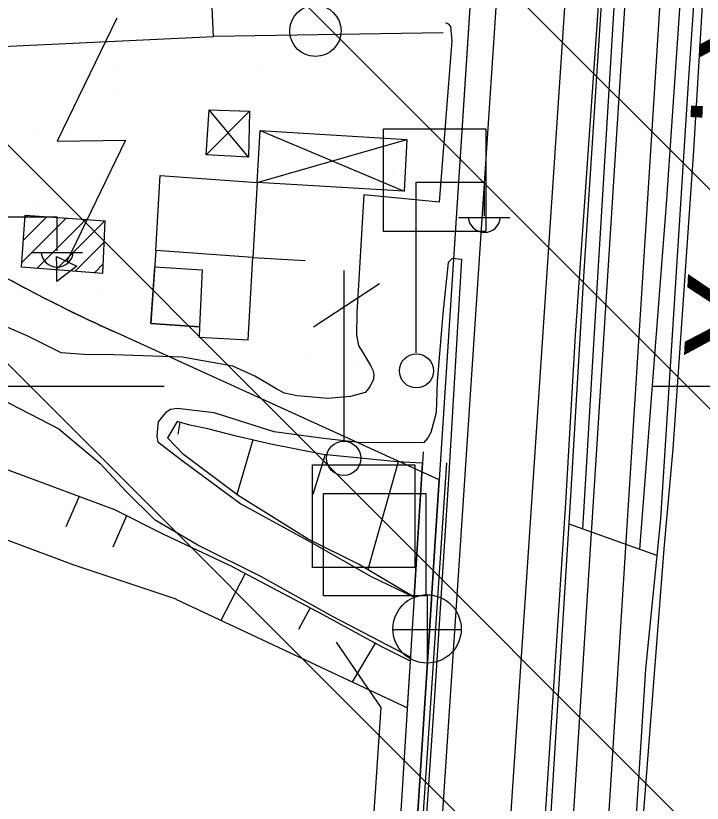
# Model space of a CAD drawing. Extents: x 417995 to 421451, y 4454518 to 4458015.
# Drawn here: x 420267.2 to 420337.6, y 4456864.2 to 4456944.9 of the extents above; entities that cross this region are included whole.
import ezdxf

# ---------------------------------------------------------------- set-up
doc = ezdxf.new("R2010")
doc.units = 0
for name, color, linetype in [('ADAKENARI', 7, 'Continuous'), ('B_Sundurma', 7, 'Continuous'), ('B_Teras', 7, 'Continuous'), ('B_Ticari', 7, 'Continuous'), ('B_Trafo', 7, 'Continuous'), ('Hid_Dere_Sulu_Yat_Gen', 7, 'Continuous'), ('KALDIRIM_FAT', 7, 'Continuous'), ('PL_AYA_PARK_DINLENME', 7, 'Continuous'), ('PL_TA_K_DERE', 7, 'Continuous'), ('RAYLI_TOPLU_TAŞIMA_HATTI', 7, 'Continuous'), ('S_Bayrak_Diregi', 7, 'Continuous'), ('S_Elektrik_Diregi', 7, 'Continuous'), ('S_Rogar_Kapagi', 7, 'Continuous'), ('S_Serare', 7, 'Continuous'), ('S_Su_Sifonu', 7, 'Continuous'), ('S_Telefon_Diregi', 7, 'Continuous'), ('Sev_Sevalti', 7, 'Continuous'), ('Sev_Sevustu', 7, 'Continuous'), ('Sev_Tarama', 7, 'Continuous'), ('Sinir_Duvar_tek_tarafa_ait', 7, 'Continuous'), ('Sinir_Ist_Duvari', 7, 'Continuous'), ('Sinir_Parmaklik_bir_taraf', 7, 'Continuous'), ('SN_TR_SIVILASMA', 7, 'Continuous'), ('SN_TR_TASKIN', 7, 'Continuous'), ('TRFAT_PARKALANI', 7, 'Continuous'), ('Y_Cadde_Yol', 7, 'Continuous'), ('Yol_Insaat', 7, 'Continuous'), ('Yol_Kop_Viyaduk', 7, 'Continuous'), ('Yol_Sose', 7, 'Continuous')]:
    doc.layers.add(name, color=color, linetype=linetype)

msp = doc.modelspace()

# ---------------------------------------------------------------- linework, layer by layer
at = {"layer": 'ADAKENARI'}
for p, q in [((420314.728, 4456960.489), (420310.624, 4456897.306)), ((420310.624, 4456897.306), (420277.26, 4456912.496)), ((420310.624, 4456897.306), (420310.147, 4456889.965)), ((420310.147, 4456889.965), (420309.479, 4456879.688)), ((420300.043, 4456880.694), (420304.619, 4456874.005)), ((420309.479, 4456879.688), (420306.326, 4456831.14)), ((420304.619, 4456874.005), (420302.587, 4456842.717))]:
    msp.add_line(p, q, dxfattribs=at)
for start, end in [(240.7561, 244.1442), (244.1442, 245.52149)]:
    msp.add_arc((420347.435, 4457066.634), 169.361, start, end, dxfattribs=at)
at = {"layer": 'B_Sundurma'}
for p, q in [((420286.735, 4456930.611), (420291.161, 4456935.069)), ((420291.087, 4456930.369), (420287.054, 4456935.224)), ((420292.265, 4456933.108), (420307.038, 4456926.884)), ((420291.962, 4456927.773), (420307.295, 4456932.192))]:
    msp.add_line(p, q, dxfattribs=at)
for points in [[(420291.087, 4456930.369), (420286.735, 4456930.611), (420287.054, 4456935.224), (420291.161, 4456935.069)], [(420291.962, 4456927.773), (420292.265, 4456933.108), (420307.295, 4456932.192), (420307.038, 4456926.884)]]:
    msp.add_lwpolyline(points, close=True, dxfattribs=at)
at = {"layer": 'B_Teras'}
msp.add_lwpolyline([(420281.464, 4456919.129), (420286.326, 4456918.813), (420286.037, 4456912.978), (420281.075, 4456913.344)], close=True, dxfattribs=at)
at = {"layer": 'B_Ticari'}
for points in [[(420248.846, 4456950.541), (420247.806, 4456940.214), (420248.064, 4456926.771), (420255.24, 4456926.611), (420255.2, 4456920.544), (420262.106, 4456918.156), (420264.133, 4456941.397), (420266.584, 4456941.724), (420287.493, 4456942.721), (420286.973, 4456953.961)], [(420281.563, 4456920.802), (420282.021, 4456928.492), (420291.962, 4456927.773), (420291.517, 4456920.083)], [(420281.563, 4456920.802), (420281.075, 4456913.344), (420286.037, 4456912.978), (420286.018, 4456911.92), (420291.03, 4456911.639), (420291.517, 4456920.083)]]:
    msp.add_lwpolyline(points, close=True, dxfattribs=at)
at = {"layer": 'B_Trafo'}
for p, q in [((420268.013, 4456921.869), (420270.425, 4456924.281)), ((420268.175, 4456924.152), (420268.445, 4456924.422)), ((420267.852, 4456919.587), (420272.405, 4456924.139)), ((420269.364, 4456918.977), (420274.384, 4456923.997)), ((420271.334, 4456918.826), (420276.364, 4456923.856)), ((420273.304, 4456918.675), (420276.256, 4456921.626)), ((420275.274, 4456918.524), (420276.147, 4456919.396))]:
    msp.add_line(p, q, dxfattribs=at)
msp.add_lwpolyline([(420276.364, 4456923.856), (420276.101, 4456918.46), (420267.818, 4456919.096), (420268.195, 4456924.44)], close=True, dxfattribs=at)
at = {"layer": 'Hid_Dere_Sulu_Yat_Gen'}
for points in [[(420283.659, 4456885.073), (420273.107, 4456888.619), (420260.278, 4456893.372)], [(420283.631, 4456885.073), (420307.361, 4456873.954)]]:
    msp.add_lwpolyline(points, dxfattribs=at)
at = {"layer": 'KALDIRIM_FAT'}
for p, q in [((420343.185, 4457347.725), (420272.58, 4456286.936)), ((420350.169, 4457347.256), (420279.439, 4456284.591))]:
    msp.add_line(p, q, dxfattribs=at)
at = {"layer": 'PL_AYA_PARK_DINLENME'}
msp.add_lwpolyline([(420314.728, 4456960.489), (420310.624, 4456897.306), (420277.26, 4456912.496), (420276.798, 4456912.707), (420276.335, 4456912.92), (420275.874, 4456913.134), (420275.413, 4456913.35), (420274.953, 4456913.567), (420274.493, 4456913.786), (420274.034, 4456914.006), (420273.576, 4456914.227), (420272.451, 4456914.777), (420271.331, 4456915.335), (420270.215, 4456915.902), (420269.103, 4456916.477), (420267.995, 4456917.06), (420266.891, 4456917.651)], dxfattribs=at)
at = {"layer": 'PL_TA_K_DERE'}
msp.add_lwpolyline([(420251.571, 4456856.068), (420287.812, 4456839.569), (420306.326, 4456831.14), (420309.479, 4456879.688), (420310.147, 4456889.965), (420310.624, 4456897.306), (420277.26, 4456912.496), (420276.798, 4456912.707), (420276.335, 4456912.92), (420275.874, 4456913.134), (420275.413, 4456913.35), (420274.953, 4456913.567), (420274.493, 4456913.786), (420274.034, 4456914.006), (420273.576, 4456914.227), (420272.451, 4456914.777), (420271.331, 4456915.335), (420270.215, 4456915.902), (420269.103, 4456916.477), (420267.995, 4456917.06), (420266.891, 4456917.651)], dxfattribs=at)
at = {"layer": 'RAYLI_TOPLU_TAŞIMA_HATTI'}
for p, q in [((420320.891, 4456807.754), (420342.496, 4457148.84)), ((420324.483, 4456807.526), (420346.094, 4457148.703))]:
    msp.add_line(p, q, dxfattribs=at)
at = {"layer": 'S_Bayrak_Diregi'}
msp.add_circle((420297.928, 4456943.304), 2.625, dxfattribs=at)
at = {"layer": 'S_Elektrik_Diregi'}
for p, q in [((420308.248, 4456910.311), (420308.248, 4456927.811)), ((420308.248, 4456927.811), (420315.248, 4456927.811)), ((420315.248, 4456924.311), (420315.248, 4456927.811)), ((420264.465, 4456924.257), (420271.465, 4456924.257)), ((420271.465, 4456920.757), (420271.465, 4456924.257)), ((420312.588, 4456924.171), (420317.838, 4456924.171)), ((420268.805, 4456920.617), (420274.055, 4456920.617))]:
    msp.add_line(p, q, dxfattribs=at)
msp.add_circle((420308.284, 4456908.475), 1.75, dxfattribs=at)
for centre in [(420315.249, 4456924.324), (420271.465, 4456920.77)]:
    msp.add_arc(centre, 1.658, 184.83843, 355.14641, dxfattribs=at)
at = {"layer": 'S_Rogar_Kapagi'}
for p, q in [((420309.423, 4456878.506), (420309.423, 4456885.506)), ((420305.853, 4456881.971), (420312.853, 4456881.971))]:
    msp.add_line(p, q, dxfattribs=at)
msp.add_circle((420309.37, 4456882.034), 3.5, dxfattribs=at)
at = {"layer": 'S_Serare'}
msp.add_lwpolyline([(420277.569, 4456944.622), (420271.463, 4456932.013), (420278.463, 4456932.102), (420272.426, 4456919.6)], dxfattribs=at)
msp.add_lwpolyline([(420271.404, 4456920.182), (420273.481, 4456919.193), (420271.436, 4456917.627), (420271.417, 4456919.167)], close=True, dxfattribs=at)
at = {"layer": 'S_Su_Sifonu'}
for p, q in [((420304.907, 4456933.269), (420315.407, 4456933.269)), ((420304.907, 4456922.769), (420304.907, 4456933.269)), ((420315.407, 4456933.269), (420315.407, 4456922.769)), ((420315.407, 4456922.769), (420304.907, 4456922.769)), ((420297.623, 4456898.841), (420308.123, 4456898.841)), ((420297.623, 4456888.341), (420297.623, 4456898.841)), ((420308.123, 4456898.841), (420308.123, 4456888.341)), ((420298.756, 4456895.925), (420309.256, 4456895.925)), ((420298.756, 4456885.425), (420298.756, 4456895.925)), ((420309.256, 4456895.925), (420309.256, 4456885.425)), ((420308.123, 4456888.341), (420297.623, 4456888.341)), ((420309.256, 4456885.425), (420298.756, 4456885.425))]:
    msp.add_line(p, q, dxfattribs=at)
at = {"layer": 'S_Telefon_Diregi'}
for p, q in [((420300.862, 4456901.268), (420300.862, 4456918.768)), ((420297.747, 4456912.993), (420304.502, 4456917.438))]:
    msp.add_line(p, q, dxfattribs=at)
msp.add_circle((420300.827, 4456899.518), 1.754, dxfattribs=at)
at = {"layer": 'Sev_Sevalti'}
for points in [[(420308.064, 4456885.278), (420302.336, 4456888.676), (420297.2, 4456891.238), (420290.011, 4456895.718), (420284.403, 4456899.907), (420282.768, 4456901.614)], [(420283.659, 4456885.073), (420273.107, 4456888.619), (420260.278, 4456893.372)], [(420283.631, 4456885.073), (420307.361, 4456873.954)], [(420307.361, 4456873.954), (420307.658, 4456878.735)]]:
    msp.add_lwpolyline(points, dxfattribs=at)
at = {"layer": 'Sev_Sevustu'}
for points in [[(420307.658, 4456878.735), (420304.681, 4456880.244), (420298.726, 4456883.485), (420289.37, 4456888.431), (420282.321, 4456891.738), (420277.369, 4456894.228), (420260.354, 4456900.561), (420246.669, 4456905.655), (420228.03, 4456915.911), (420210.275, 4456931.801), (420200.633, 4456943.631), (420192.139, 4456957.751), (420187.542, 4456967.691), (420183.757, 4456979.348), (420181.034, 4456990.318)], [(420308.064, 4456885.278), (420308.919, 4456899.035), (420306.297, 4456899.145), (420298.736, 4456899.91), (420293.364, 4456900.98), (420289.684, 4456901.813), (420286.905, 4456902.526), (420285.051, 4456902.929), (420283.744, 4456903.299), (420282.768, 4456901.614)]]:
    msp.add_lwpolyline(points, dxfattribs=at)
at = {"layer": 'Sev_Tarama'}
for p, q in [((420284.05, 4456903.212), (420283.829, 4456901.975)), ((420291.53, 4456901.395), (420289.868, 4456895.824)), ((420298.921, 4456899.892), (420297.655, 4456895.818)), ((420306.422, 4456899.14), (420303.29, 4456888.11)), ((420273.706, 4456895.592), (420272.365, 4456892.491)), ((420278.57, 4456893.624), (420277.184, 4456890.423)), ((420290.747, 4456887.703), (420288.251, 4456882.909)), ((420297.395, 4456884.188), (420296.204, 4456881.964)), ((420304.038, 4456880.594), (420301.707, 4456876.604))]:
    msp.add_line(p, q, dxfattribs=at)
at = {"layer": 'Sinir_Duvar_tek_tarafa_ait'}
for points in [[(420353.246, 4457192.536), (420351.598, 4457168.097), (420349.764, 4457140.693), (420347.694, 4457109.303), (420345.938, 4457081.653), (420343.821, 4457050.919), (420341.384, 4457016.037), (420338.855, 4456977.715), (420336.179, 4456938.493), (420333.299, 4456893.318)], [(420324.067, 4456895.09), (420325.444, 4456918.156), (420327.981, 4456957.107), (420330.248, 4456989.04), (420332.524, 4457021.793), (420334.11, 4457044.065), (420336.817, 4457088.449), (420338.997, 4457122.378), (420341.825, 4457162.964), (420343.582, 4457190.779)], [(420291.517, 4456920.083), (420296.863, 4456919.781)], [(420308.104, 4456693.258), (420309.484, 4456711.663), (420312.088, 4456737.05), (420314.448, 4456760.063), (420316.214, 4456778.791), (420317.649, 4456797.277), (420319.407, 4456822.674), (420321.872, 4456859.959), (420324.067, 4456895.09)], [(420333.299, 4456893.318), (420331.774, 4456877.917), (420329.429, 4456841.623), (420327.431, 4456811.856), (420326.822, 4456794.017), (420325.409, 4456765.31), (420323.764, 4456715.864), (420323.708, 4456691.214)], [(420332.926, 4456889.55), (420323.922, 4456892.757)]]:
    msp.add_lwpolyline(points, dxfattribs=at)
at = {"layer": 'Sinir_Ist_Duvari'}
for points in [[(420311.036, 4456943.11), (420287.493, 4456942.721)], [(420277.369, 4456894.228), (420260.354, 4456900.561)], [(420307.658, 4456878.735), (420304.681, 4456880.244), (420298.726, 4456883.485), (420289.37, 4456888.431), (420282.321, 4456891.738), (420277.369, 4456894.228)]]:
    msp.add_lwpolyline(points, dxfattribs=at)
at = {"layer": 'Sinir_Parmaklik_bir_taraf'}
msp.add_lwpolyline([(420311.354, 4456899.041), (420309.317, 4456868.291), (420306.542, 4456827.683), (420305.217, 4456806.818)], dxfattribs=at)
at = {"layer": 'SN_TR_SIVILASMA'}
for p, q in [((421276.725, 4455988.655), (419957.486, 4457307.895)), ((421276.493, 4455966.436), (419971.974, 4457270.956)), ((421276.03, 4455921.999), (420004.046, 4457193.982)), ((421275.798, 4455899.78), (420015.354, 4457160.224))]:
    msp.add_line(p, q, dxfattribs=at)
at = {"layer": 'SN_TR_TASKIN'}
for p, q in [((420182.431, 4456906.904), (420282.431, 4456906.904)), ((420332.431, 4456906.904), (420432.431, 4456906.904))]:
    msp.add_line(p, q, dxfattribs=at)
at = {"layer": 'TRFAT_PARKALANI'}
for p, q in [((420306.886, 4456942.479), (420306.886, 4456942.479)), ((420292.114, 4456939.874), (420292.114, 4456939.874)), ((420277.121, 4456939.112), (420277.121, 4456939.112)), ((420277.342, 4456937.269), (420277.342, 4456937.269)), ((420305.338, 4456937.106), (420305.338, 4456937.106)), ((420269.5, 4456933.143), (420269.5, 4456933.143)), ((420291.025, 4456931.583), (420291.025, 4456931.583)), ((420298.775, 4456930.894), (420298.775, 4456930.894)), ((420284.003, 4456928.289), (420284.003, 4456928.289)), ((420305.797, 4456928.979), (420305.797, 4456928.979)), ((420293.847, 4456927.464), (420293.847, 4456927.464)), ((420269.231, 4456925.685), (420269.231, 4456925.685)), ((420305.435, 4456921.914), (420305.435, 4456921.914)), ((420290.663, 4456919.31), (420290.663, 4456919.31)), ((420275.891, 4456916.705), (420275.891, 4456916.705)), ((420288.42, 4456916.811), (420288.42, 4456916.811)), ((420297.324, 4456910.33), (420297.324, 4456910.33)), ((420302.324, 4456909.283), (420302.324, 4456909.283)), ((420303.984, 4456901.35), (420303.984, 4456901.35)), ((420309.3, 4456901.269), (420309.3, 4456901.269))]:
    msp.add_line(p, q, dxfattribs=at)
at = {"layer": 'Yol_Insaat'}
for points in [[(420331.165, 4456890.177), (420333.914, 4456925.563), (420337.377, 4456976.074), (420339.238, 4457005.556), (420341.132, 4457033.122), (420343.313, 4457066.789), (420345.151, 4457091.838), (420346.853, 4457116.916), (420349.762, 4457156.142)], [(420342.469, 4457155.538), (420340.726, 4457129.257), (420339.638, 4457112.629), (420337.941, 4457088.016), (420336.784, 4457067.694), (420335.017, 4457041.714), (420333.744, 4457020.791), (420331.736, 4456992.788), (420329.934, 4456968.56), (420328.53, 4456945.695), (420326.759, 4456916.951), (420325.292, 4456892.269)]]:
    msp.add_lwpolyline(points, dxfattribs=at)
at = {"layer": 'Yol_Kop_Viyaduk'}
msp.add_lwpolyline([(420303.26, 4456807.922), (420308.99, 4456900.182)], dxfattribs=at)
at = {"layer": 'Yol_Sose'}
for points in [[(420353.988, 4457193.121), (420352.331, 4457169.494), (420349.984, 4457135.46), (420348.339, 4457110.411), (420346.789, 4457086.565), (420344.832, 4457058.048), (420342.555, 4457022.974), (420340.638, 4456993.172), (420338.744, 4456965.447), (420336.694, 4456931.055), (420334.55, 4456900.49), (420333.643, 4456890.249), (420331.089, 4456857.201), (420329.597, 4456833.655), (420328.107, 4456810.272), (420327.414, 4456799.591), (420326.651, 4456782.597)], [(420341.923, 4457172.856), (420338.99, 4457133.052), (420337.076, 4457106.097), (420335.318, 4457078.428), (420333.384, 4457044.796), (420331.553, 4457020.357), (420329.254, 4456985.909), (420327.866, 4456959.549), (420324.548, 4456912.143), (420323.564, 4456894.972), (420321.291, 4456860.414), (420318.904, 4456825.365), (420317.081, 4456804.099), (420314.586, 4456771.678), (420312.085, 4456746.015), (420308.483, 4456709.885), (420306.01, 4456684.304), (420304.808, 4456659.885), (420302.693, 4456624.751), (420300.513, 4456591.122)], [(420311.277, 4456944.169), (420311.522, 4456944.029), (420311.764, 4456943.753), (420311.912, 4456942.302), (420310.607, 4456925.743), (420302.884, 4456926.508), (420302.175, 4456914.404), (420302.15, 4456912.135), (420302.329, 4456911.067), (420302.839, 4456910.296), (420303.563, 4456909.03), (420303.803, 4456908.563), (420303.908, 4456908.125), (420303.875, 4456907.633), (420303.539, 4456906.898), (420303.262, 4456906.546), (420303.04, 4456906.275), (420301.533, 4456905.854), (420299.208, 4456905.633), (420296.07, 4456905.913), (420294.762, 4456906.2), (420293.974, 4456906.592), (420292.943, 4456907.232), (420291.722, 4456907.928), (420289.466, 4456908.964), (420284.285, 4456909.868), (420277.268, 4456910.135), (420274.208, 4456910.168), (420271.888, 4456910.33), (420268.372, 4456912.058)], [(420311.53, 4456919.57), (420310.98, 4456914.355), (420310.41, 4456907.362), (420310.293, 4456904.219), (420310.093, 4456903.428), (420309.751, 4456902.175), (420309.445, 4456901.604), (420309.002, 4456901.089), (420302.419, 4456901.133), (420298.763, 4456901.555), (420293.717, 4456902.239), (420287.565, 4456904.165), (420283.745, 4456904.616), (420283.089, 4456904.514), (420282.594, 4456904.219), (420282.206, 4456903.731), (420281.818, 4456903.27), (420281.756, 4456902.615), (420281.692, 4456901.74), (420281.795, 4456901.192), (420284.287, 4456899.279), (420290.302, 4456894.867), (420297.524, 4456890.907), (420303.631, 4456887.423), (420308.064, 4456885.278)], [(420311.53, 4456919.57), (420311.973, 4456920.028), (420312.9, 4456919.908), (420311.583, 4456897.395), (420310.099, 4456874.61), (420307.845, 4456841.582), (420307.266, 4456828.82), (420305.578, 4456807.35), (420304.395, 4456791.944), (420303.378, 4456769.345), (420302.245, 4456753.414)], [(420268.372, 4456912.058), (420260.511, 4456915.457)], [(420260.429, 4456907.656), (420265.618, 4456905.631), (420271.629, 4456902.525), (420275.857, 4456898.974)], [(420307.684, 4456879.159), (420299.753, 4456883.264), (420292.397, 4456887.39), (420285.877, 4456890.632), (420281.507, 4456893.167), (420278.508, 4456896.152), (420275.857, 4456898.974)]]:
    msp.add_lwpolyline(points, dxfattribs=at)

# ---------------------------------------------------------------- texts
at = {"layer": 'Y_Cadde_Yol'}
msp.add_text('Yeni Yalova Yolu Caddesi', height=10, rotation=87.19514, dxfattribs=at).set_placement((420345.68, 4456909.302))

doc.saveas('drawing.dxf')
